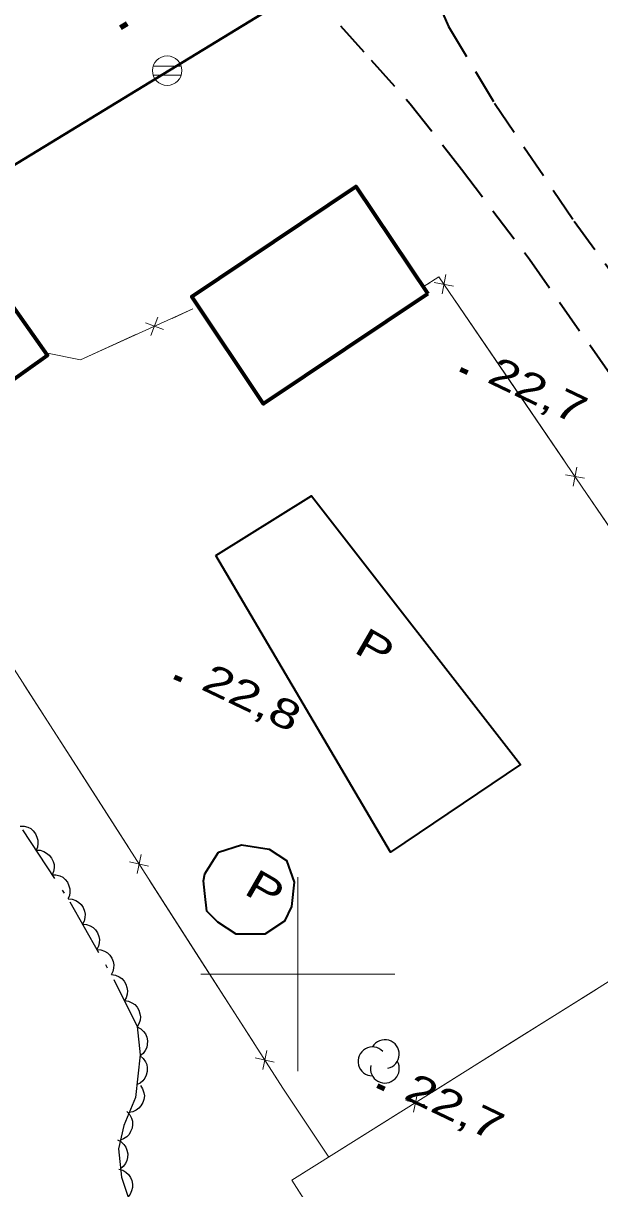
# Model space of a CAD drawing. Extents: x 355726 to 357533, y 5103782 to 5105258.
# Drawn here: x 356885.8 to 356915.6, y 5104188.9 to 5104249 of the extents above; entities that cross this region are included whole.
import ezdxf

# ---------------------------------------------------------------- set-up
doc = ezdxf.new("R2010")
doc.units = 0
doc.header["$LTSCALE"] = 0.6
for name, pattern in [('DOT_DASHED', [7.7, 5, -1.2, 0.3, -1.2]), ('LONG_DASHED', [7.5, 6, -1.5]), ('MEDIUM_DASHED', [4.5, 3, -1.5])]:
    doc.linetypes.add(name, pattern=pattern)
for name, color, linetype, lineweight in [('21', 7, 'LONG_DASHED', 35), ('3', 7, 'Continuous', 140), ('31', 7, 'Continuous', 35), ('36', 7, 'Continuous', 13), ('37', 7, 'Continuous', 13), ('38', 7, 'Continuous', 40), ('44', 7, 'Continuous', 25), ('61', 7, 'Continuous', 13)]:
    doc.layers.add(name, color=color, linetype=linetype, lineweight=lineweight)

msp = doc.modelspace()

# ---------------------------------------------------------------- linework, layer by layer
at = {"layer": '21', "linetype": 'Continuous', "lineweight": 53}
msp.add_lwpolyline([(356866.79, 5104230.66), (356883.82, 5104240.79), (356900.25, 5104250.8), (356914.53, 5104259.38), (356915.76, 5104259.96), (356916.51, 5104260.07), (356917.2, 5104260.05), (356917.84, 5104260.05), (356918.63, 5104259.79), (356919.43, 5104259.37), (356920.38, 5104258.66), (356921.09, 5104257.86), (356921.73, 5104256.74), (356924.89, 5104251.83), (356936.73, 5104232.88), (356941.42, 5104224.96), (356946.43, 5104216.32), (356952.3, 5104206.51), (356959.31, 5104195.01), (356965.11, 5104185.23)], dxfattribs=at)
at = {"layer": '21', "linetype": 'MEDIUM_DASHED'}
for points in [[(356905.76, 5104254.12), (356906.15, 5104252.55), (356907.78, 5104248.86), (356910.15, 5104244.9), (356914.26, 5104238.82), (356924.16, 5104225.23), (356936.06, 5104207.84), (356949.64, 5104187.91), (356959.3, 5104171.05)], [(356900.4, 5104250.9), (356903.78, 5104247.13), (356905.8, 5104244.88), (356908.44, 5104241.51), (356911.95, 5104236.86), (356917.38, 5104229.13), (356923.33, 5104220.84), (356928.95, 5104212.38), (356935.3, 5104202.8), (356939.4, 5104196.07), (356946.27, 5104186.33), (356950.05, 5104179.8), (356953.09, 5104175.26), (356954.1, 5104173.28), (356954.81, 5104171.83), (356955.25, 5104170.74), (356955.99, 5104169.51)]]:
    msp.add_lwpolyline(points, dxfattribs=at)
at = {"layer": '3'}
for p, q in [((356890.86, 5104248.81), (356891.2, 5104249.02)), ((356908.4, 5104231.19), (356908.76, 5104231.02)), ((356893.65, 5104215.34), (356894.01, 5104215.17)), ((356904.11, 5104194.26), (356904.47, 5104194.09))]:
    msp.add_line(p, q, dxfattribs=at)
at = {"layer": '31', "lineweight": 70}
for points in [[(356906.7, 5104235.08), (356898.23, 5104229.41), (356894.53, 5104234.94), (356903, 5104240.61), (356906.7, 5104235.08)], [(356883.7, 5104236.7), (356878.13, 5104232.75), (356881.52, 5104227.97), (356887.09, 5104231.92), (356883.7, 5104236.7)]]:
    msp.add_lwpolyline(points, close=True, dxfattribs=at)
at = {"layer": '36'}
for p, q in [((356893.98, 5104246.81), (356892.53, 5104246.81)), ((356892.53, 5104246.35), (356893.98, 5104246.35))]:
    msp.add_line(p, q, dxfattribs=at)
msp.add_circle((356893.265, 5104246.584), 0.759, dxfattribs=at)
at = {"layer": '37'}
for p, q in [((356907.63, 5104236.07), (356907.44, 5104235.08)), ((356906.82, 5104235.65), (356906.47, 5104235.43)), ((356908.03, 5104235.48), (356907.04, 5104235.67)), ((356910.91, 5104230.62), (356908.1, 5104234.75)), ((356893.52, 5104233.81), (356894.59, 5104234.3)), ((356893.07, 5104233.23), (356892.14, 5104233.58)), ((356892.43, 5104232.93), (356892.78, 5104233.87)), ((356913.73, 5104226.49), (356910.91, 5104230.62)), ((356914.39, 5104226.15), (356914.2, 5104225.17)), ((356914.79, 5104225.57), (356913.8, 5104225.75)), ((356917.67, 5104220.7), (356914.86, 5104224.84)), ((356888.58, 5104210.73), (356885.87, 5104214.94)), ((356891.28, 5104206.52), (356888.58, 5104210.73)), ((356892.31, 5104205.57), (356891.33, 5104205.79)), ((356891.92, 5104206.17), (356891.71, 5104205.19)), ((356895.06, 5104200.63), (356892.36, 5104204.84)), ((356897.76, 5104196.42), (356895.06, 5104200.63)), ((356911.15, 5104196.57), (356915.39, 5104199.22)), ((356898.41, 5104196.07), (356898.19, 5104195.09)), ((356906.91, 5104193.91), (356911.15, 5104196.57)), ((356898.79, 5104195.47), (356897.81, 5104195.69)), ((356905.96, 5104192.89), (356906.18, 5104193.87)), ((356906.56, 5104193.27), (356905.58, 5104193.49)), ((356900.98, 5104190.19), (356905.22, 5104192.85))]:
    msp.add_line(p, q, dxfattribs=at)
for points in [[(356942.64, 5104134), (356929.08, 5104147.58), (356923.21, 5104153.22), (356918.21, 5104160.42), (356899.69, 5104189.38), (356927.25, 5104206.66), (356907.28, 5104235.95), (356906.47, 5104235.43)], [(356887.01, 5104232.03), (356888.79, 5104231.68), (356894.59, 5104234.3)], [(356887.01, 5104232.03), (356888.79, 5104231.68), (356891.69, 5104232.99)], [(356901.6, 5104190.57), (356899.23, 5104194.13), (356879.58, 5104224.74), (356882.17, 5104226.49), (356881.37, 5104228.19)], [(356901.6, 5104190.57), (356899.23, 5104194.13), (356898.84, 5104194.74)], [(356901.56, 5104186.45), (356899.69, 5104189.38), (356900.98, 5104190.19)]]:
    msp.add_lwpolyline(points, dxfattribs=at)
at = {"layer": '38', "lineweight": 35}
for points in [[(356895.78, 5104221.59), (356900.71, 5104224.66), (356911.49, 5104210.82), (356904.79, 5104206.29), (356895.78, 5104221.59)], [(356895.91, 5104206.3), (356897.09, 5104206.67), (356898.53, 5104206.45), (356899.42, 5104205.87), (356899.81, 5104204.75), (356899.68, 5104203.5), (356899.31, 5104202.74), (356898.3, 5104202.07), (356896.83, 5104202.07), (356895.88, 5104202.68), (356895.31, 5104203.26), (356895.2, 5104204.17), (356895.13, 5104204.82), (356895.21, 5104205.17), (356895.91, 5104206.3)]]:
    msp.add_lwpolyline(points, close=True, dxfattribs=at)
at = {"layer": '44'}
for points in [[(356885.68, 5104207.64), (356885.89, 5104207.64), (356886.08, 5104207.58), (356886.23, 5104207.51), (356886.36, 5104207.39), (356886.48, 5104207.24), (356886.55, 5104207.07), (356886.6, 5104206.91), (356886.6, 5104206.74), (356886.57, 5104206.55), (356886.5, 5104206.39)], [(356886.5, 5104206.39), (356886.71, 5104206.39), (356886.9, 5104206.32), (356887.05, 5104206.25), (356887.18, 5104206.14), (356887.3, 5104205.99), (356887.38, 5104205.82), (356887.43, 5104205.66), (356887.43, 5104205.48), (356887.4, 5104205.3), (356887.33, 5104205.13)], [(356887.33, 5104205.13), (356887.53, 5104205.13), (356887.73, 5104205.07), (356887.88, 5104205), (356888.01, 5104204.88), (356888.12, 5104204.74), (356888.2, 5104204.56), (356888.25, 5104204.41), (356888.25, 5104204.23), (356888.22, 5104204.05), (356888.15, 5104203.88)], [(356888.16, 5104203.89), (356888.37, 5104203.87), (356888.56, 5104203.8), (356888.7, 5104203.72), (356888.83, 5104203.59), (356888.93, 5104203.44), (356889, 5104203.26), (356889.03, 5104203.1), (356889.02, 5104202.93), (356888.98, 5104202.74), (356888.9, 5104202.58)], [(356888.9, 5104202.58), (356889.11, 5104202.57), (356889.3, 5104202.49), (356889.44, 5104202.41), (356889.57, 5104202.29), (356889.67, 5104202.13), (356889.74, 5104201.95), (356889.78, 5104201.8), (356889.76, 5104201.62), (356889.72, 5104201.44), (356889.64, 5104201.28)], [(356889.64, 5104201.28), (356889.85, 5104201.26), (356890.04, 5104201.19), (356890.18, 5104201.11), (356890.31, 5104200.98), (356890.41, 5104200.83), (356890.48, 5104200.65), (356890.52, 5104200.49), (356890.5, 5104200.32), (356890.46, 5104200.14), (356890.38, 5104199.97)], [(356890.4, 5104199.98), (356890.6, 5104199.95), (356890.79, 5104199.87), (356890.93, 5104199.78), (356891.04, 5104199.65), (356891.14, 5104199.49), (356891.19, 5104199.31), (356891.22, 5104199.15), (356891.2, 5104198.97), (356891.15, 5104198.79), (356891.06, 5104198.64)], [(356891.06, 5104198.64), (356891.27, 5104198.61), (356891.45, 5104198.52), (356891.59, 5104198.44), (356891.71, 5104198.3), (356891.8, 5104198.14), (356891.86, 5104197.96), (356891.89, 5104197.8), (356891.87, 5104197.63), (356891.81, 5104197.45), (356891.72, 5104197.29)], [(356891.72, 5104197.29), (356891.91, 5104197.19), (356892.05, 5104197.05), (356892.15, 5104196.92), (356892.21, 5104196.76), (356892.25, 5104196.57), (356892.24, 5104196.38), (356892.21, 5104196.22), (356892.13, 5104196.07), (356892.02, 5104195.92), (356891.88, 5104195.8)], [(356891.88, 5104195.8), (356892.03, 5104195.66), (356892.14, 5104195.49), (356892.21, 5104195.34), (356892.24, 5104195.17), (356892.23, 5104194.98), (356892.18, 5104194.8), (356892.12, 5104194.65), (356892.01, 5104194.51), (356891.87, 5104194.39), (356891.71, 5104194.31)], [(356891.89, 5104194.26), (356892, 5104194.09), (356892.06, 5104193.89), (356892.09, 5104193.73), (356892.06, 5104193.55), (356892.01, 5104193.38), (356891.9, 5104193.22), (356891.8, 5104193.09), (356891.66, 5104192.99), (356891.49, 5104192.91), (356891.31, 5104192.88)], [(356891.19, 5104192.92), (356891.34, 5104192.76), (356891.42, 5104192.58), (356891.48, 5104192.42), (356891.48, 5104192.25), (356891.46, 5104192.06), (356891.38, 5104191.89), (356891.3, 5104191.74), (356891.18, 5104191.62), (356891.02, 5104191.52), (356890.86, 5104191.45)], [(356890.7, 5104191.46), (356890.88, 5104191.37), (356891.03, 5104191.22), (356891.13, 5104191.09), (356891.19, 5104190.93), (356891.23, 5104190.75), (356891.22, 5104190.56), (356891.19, 5104190.39), (356891.11, 5104190.24), (356891, 5104190.09), (356890.86, 5104189.97)], [(356890.77, 5104189.95), (356890.97, 5104189.9), (356891.14, 5104189.79), (356891.27, 5104189.68), (356891.37, 5104189.53), (356891.44, 5104189.36), (356891.47, 5104189.17), (356891.48, 5104189.01), (356891.43, 5104188.84), (356891.36, 5104188.67), (356891.25, 5104188.53)]]:
    msp.add_lwpolyline(points, dxfattribs=at)
at = {"layer": '44', "linetype": 'DOT_DASHED'}
msp.add_lwpolyline([(356885.81, 5104207.44), (356888.25, 5104203.73), (356890.52, 5104199.73), (356891.72, 5104197.3), (356891.88, 5104195.84), (356891.63, 5104193.64), (356891.03, 5104192.21), (356890.75, 5104191), (356890.91, 5104189.54), (356891.79, 5104186.9)], dxfattribs=at)
at = {"layer": '44'}
for centre, start, end in [((356903.851, 5104195.507), 44.11537, 269.80396), ((356904.491, 5104195.879), 282.26917, 149.72626), ((356904.491, 5104195.135), 166.93686, 29.62122)]:
    msp.add_arc(centre, 0.744, start, end, dxfattribs=at)
at = {"layer": '61'}
for p, q in [((356900, 5104195), (356900, 5104205)), ((356895, 5104200), (356905, 5104200))]:
    msp.add_line(p, q, dxfattribs=at)

# ---------------------------------------------------------------- texts
at = {"layer": '3', "width": 1.35}
for s, p in [('22,7   ', (356909.69, 5104230.55)), ('22,8   ', (356894.94, 5104214.72)), ('22,7   ', (356905.4, 5104193.62))]:
    msp.add_text(s, height=1.5, rotation=334.423, dxfattribs=at).set_placement(p)
at = {"layer": '38', "width": 1.35}
for p in [(356902.83, 5104216.63), (356897.16, 5104204.18)]:
    msp.add_text('P', height=1.5, rotation=330.078, dxfattribs=at).set_placement(p)

doc.saveas('drawing.dxf')
